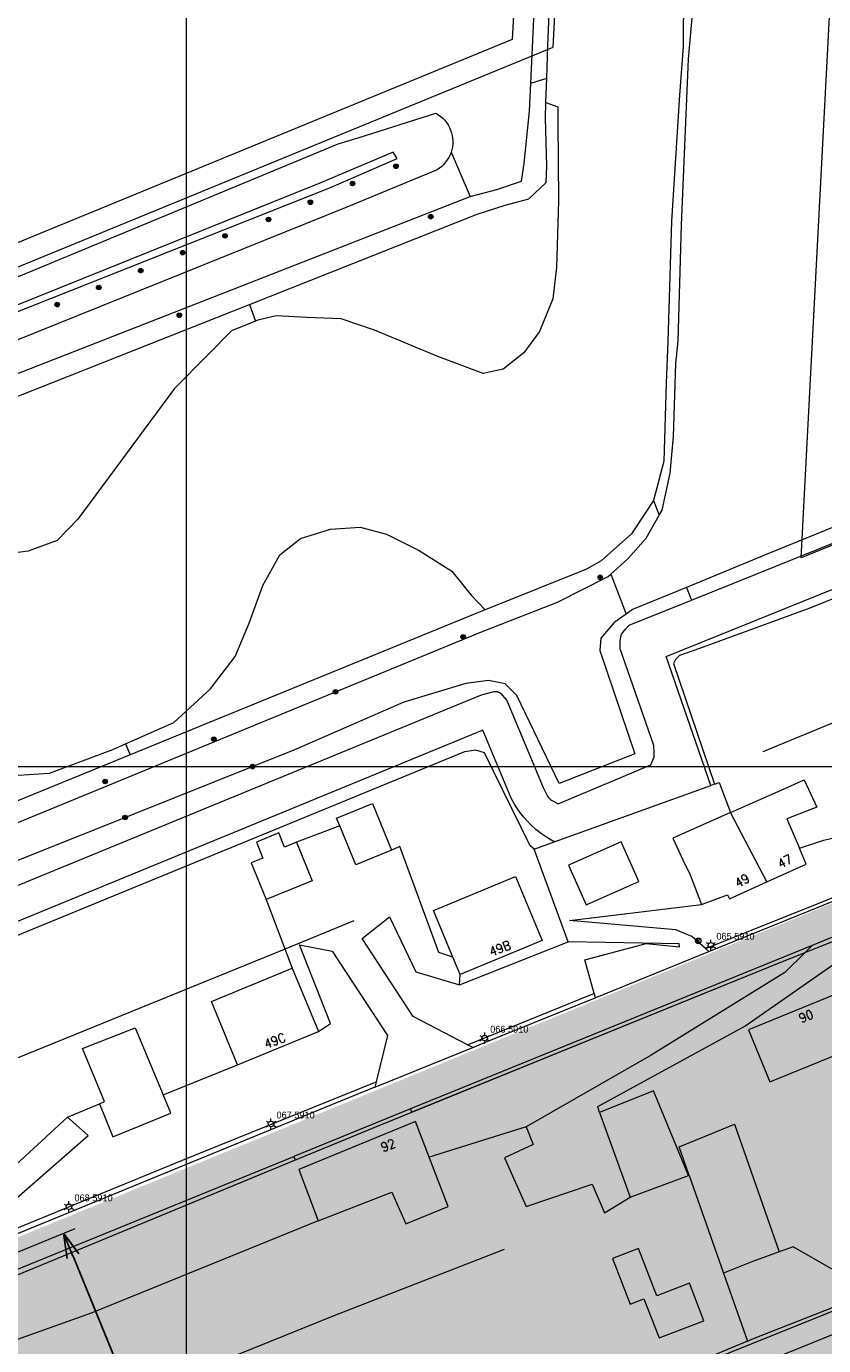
# Model space of a CAD drawing. Header units: metres. Extents: x 102313 to 104557, y 415820 to 422103.
# Tile 665 of 865: x 103483 to 103570, y 419537 to 419681. Entities that reach past the tile are written whole.
import ezdxf
from ezdxf.enums import TextEntityAlignment as Align

# ---------------------------------------------------------------- set-up
doc = ezdxf.new("R2010")
doc.units = ezdxf.units.M
doc.header["$MEASUREMENT"] = 0
for name, pattern in [('DGN Style 1', [72.74709, 0.121043, -72.626047]), ('DGN Style 2', [121.043411, 72.626047, -48.417365]), ('DGN Style 3', [169.460776, 121.043411, -48.417365]), ('DGN Style 4', [193.790502, 96.834729, -48.417365, 0.121043, -48.417365])]:
    doc.linetypes.add(name, pattern=pattern)
doc.layers.get('DEFPOINTS').update_dxf_attribs({"lineweight": 0})
for name, color, linetype, lineweight in [('00-Beschermingszone binnenzijde', 41, 'Continuous', 0), ('00-Best-Wonen', 33, 'Continuous', 0), ('00-Bouwgrens', 1, 'Continuous', 0), ('00-Coordinaten', 7, 'Continuous', 0), ('00-Exploitatie-BPGrens', 7, 'Continuous', 40), ('00-kavel', 52, 'Continuous', 0), ('00-Maatvoering', 7, 'Continuous', 0), ('00-Taludlijn', 3, 'DGN Style 2', 0), ('00-Uitgiftegrens', 6, 'Continuous', 0), ('00-Water', 4, 'Continuous', 0), ('04 bestaand wonen hatch', 51, 'Continuous', 0), ('04-best-rijweg hatch', 252, 'Continuous', 0), ('04-Drassig-Groen hatch', 73, 'Continuous', 0), ('04-groen hatch', 93, 'Continuous', 0), ('BOMEN', 7, 'Continuous', 0), ('Erf', 52, 'Continuous', 0), ('Hoofdgebouw', 1, 'Continuous', 0), ('Huisnummers_BAG', 7, 'Continuous', 0), ('Luifel', 32, 'DGN Style 1', 0), ('Oever_slootkant', 92, 'Continuous', 0), ('openbare verlichtingsobj  label', 2, 'Continuous', 0), ('openbare verlichtingsobject', 2, 'Continuous', 0), ('Raster', 30, 'DGN Style 4', 0), ('Rijbaan', 7, 'Continuous', 0), ('Schuur', 1, 'Continuous', 0), ('Terrein_groenvoorziening', 3, 'Continuous', 0), ('Terrein_weiland', 3, 'Continuous', 0), ('Tussenmuur', 4, 'Continuous', 0), ('verkeersborden', 30, 'Continuous', 0), ('water', 2, 'Continuous', 0)]:
    doc.layers.add(name, color=color, linetype=linetype, lineweight=lineweight)
doc.styles.get("Standard").update_dxf_attribs({"font": 'romans.shx'})
doc.styles.add('STYLE-ENGINEERING', font='ENGINEERING.shx')
doc.styles.add('Style-STANDARD', font='STANDARD.shx')
doc.styles.add('Style-WORKING', font='WORKING.shx')
doc.dimstyles.get("Standard").update_dxf_attribs({"dimtxt": 0.18, "dimasz": 0.18, "dimexe": 0.18, "dimexo": 0.0625, "dimgap": 0.09, "dimtad": 0, "dimtih": 1, "dimtoh": 1, "dimdec": 4, "dimzin": 0, "dimdsep": 46, "dimtxsty": 'Standard', "dimcen": 0.09, "dimadec": 0, "dimazin": 0, "dimtfac": 1, "dimtdec": 4, "dimtofl": 0, "dimtmove": 0, "dimatfit": 3, "dimfxl": 1, "dimtolj": 1, "dimtzin": 0, "dimarcsym": 0})

# ---------------------------------------------------------------- blocks, each defined once
blk = doc.blocks.new('TerminatorOpen_0.5-1')
at = {"color": 0, "linetype": 'ByBlock', "lineweight": -2}
for q in [(-1, 0.25), (-1, 0), (-1, -0.25)]:
    blk.add_line((0, 0), q, dxfattribs=at)
blk = doc.blocks.new('*D185')
at = {"layer": '00-Maatvoering', "color": 7, "linetype": 'Continuous', "lineweight": 0, "transparency": 16777216}
blk.add_line((103480.93, 419546.62), (103487.86, 419549.46), dxfattribs=at)
at = {"layer": '00-Maatvoering', "color": 0, "linetype": 'Continuous', "lineweight": -2, "transparency": 16777216}
blk.add_line((103487.64, 419546.45), (103531.13, 419440.43), dxfattribs=at)
at = {"layer": 'DEFPOINTS', "color": 0, "linetype": 'Continuous', "transparency": 16777216}
for p in [(103479.69, 419546.11), (103532.16, 419437.93), (103532.16, 419437.93)]:
    blk.add_point(p, dxfattribs=at)
at = {"layer": '00-Maatvoering', "color": 0, "linetype": 'Continuous', "lineweight": -2, "transparency": 16777216, "xscale": 2.7, "yscale": 2.7, "zscale": 2.7}
for p, rotation in [((103486.61, 419548.95), 112.3052839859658), ((103532.16, 419437.93), 292.3052839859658)]:
    blk.add_blockref('TerminatorOpen_0.5-1', p, dxfattribs=dict(at, rotation=rotation))
at = {"layer": '00-Maatvoering', "color": 7, "linetype": 'Continuous', "transparency": 16777216, "insert": (103511.88, 419494.46), "char_height": 2.7, "attachment_point": 5, "rotation": 292.3053, "style": 'STYLE-ENGINEERING'}
blk.add_mtext('\\H1x;\\W0.777778;120.00', dxfattribs=at)
blk = doc.blocks.new('145_24')
at = {"layer": 'BOMEN'}
h = blk.add_hatch(color=7, dxfattribs=at)
edge = h.paths.add_edge_path()
edge.add_arc((0, 0), 0.25, 0, 360)
blk.add_circle((0, 0), 0.25, dxfattribs=at)
blk = doc.blocks.new('125')
at = {"layer": 'verkeersborden'}
for p, q in [((0.212, 0.212), (-0.212, -0.212)), ((0.212, -0.212), (-0.212, 0.212))]:
    blk.add_line(p, q, dxfattribs=at)
blk.add_circle((0, 0), 0.3, dxfattribs=at)
blk = doc.blocks.new('135')
at = {"layer": 'openbare verlichtingsobject'}
for p, q in [((-0.52, 0.3), (-0.26, 0.15)), ((0, 0.3), (0, 0.6)), ((0.26, 0.15), (0.52, 0.3)), ((-0.52, -0.3), (-0.26, -0.15)), ((0, -0.6), (0, -0.3)), ((0.26, -0.15), (0.52, -0.3))]:
    blk.add_line(p, q, dxfattribs=at)
blk.add_circle((0, 0), 0.3, dxfattribs=at)

msp = doc.modelspace()

# ---------------------------------------------------------------- hatches: boundary and pattern name
at = {"layer": '04 bestaand wonen hatch'}
msp.add_hatch(color=256, dxfattribs=at).paths.add_polyline_path([(103383.168, 419464.826), (103375.291, 419484.064), (103351.83, 419474.313), (103346.435, 419488.041), (103362.913, 419495.075), (103371.304, 419498.62), (103380.819, 419502.694), (103390.333, 419506.769), (103396.499, 419509.364), (103398.262, 419510.106), (103409.69, 419514.811), (103421.118, 419519.515), (103434.886, 419525.182), (103448.654, 419530.85), (103457.448, 419534.47), (103466.521, 419538.192), (103475.594, 419541.914), (103494.155, 419549.59), (103507.346, 419555.046), (103520.537, 419560.501), (103542.696, 419569.514), (103564.854, 419578.526), (103569.402, 419580.329), (103573.951, 419582.131), (103595.495, 419590.754), (103596.619, 419591.208), (103596.171, 419570.578), (103595.415, 419566.092), (103595.332, 419565.606), (103594.594, 419561.316), (103593.831, 419556.988), (103593.109, 419552.659), (103592.501, 419549.202), (103584.101, 419545.816)])
at = {"layer": '04-best-rijweg hatch'}
msp.add_hatch(color=256, dxfattribs=at).paths.add_polyline_path([(103232.468, 419451.431), (103232.077, 419453.561), (103269.458, 419459.866), (103630.473, 419607.968), (103679.145, 419627.935), (103772.275, 419666.141), (103771.447, 419668.159), (103772.316, 419668.529), (103772.56, 419668.779), (103784.329, 419673.798), (103790.112, 419676.264), (103789.285, 419672.256), (103788.916, 419670.468), (103774.906, 419664.542), (103755.021, 419656.361), (103735.243, 419648.013), (103718.499, 419640.845), (103704.117, 419634.656), (103689.735, 419628.467), (103683.868, 419626.19), (103678.001, 419623.913), (103661.849, 419617.335), (103645.697, 419610.757), (103642.883, 419609.45), (103640.61, 419608.395), (103640.624, 419608.357), (103640.07, 419608.144), (103636.951, 419606.909), (103626.837, 419602.903), (103623.501, 419601.582), (103610.333, 419596.741), (103596.619, 419591.208), (103595.495, 419590.754), (103573.951, 419582.131), (103569.402, 419580.329), (103564.854, 419578.526), (103542.696, 419569.514), (103520.537, 419560.501), (103507.346, 419555.046), (103494.155, 419549.59), (103475.594, 419541.914), (103466.521, 419538.192), (103457.448, 419534.47), (103448.654, 419530.85), (103434.886, 419525.182), (103421.118, 419519.515), (103409.69, 419514.811), (103398.262, 419510.106), (103396.499, 419509.364), (103390.333, 419506.769), (103380.819, 419502.694), (103371.304, 419498.62), (103362.913, 419495.075), (103346.435, 419488.041), (103324.814, 419479.112), (103303.192, 419470.184), (103292.94, 419465.932), (103287.883, 419463.835), (103282.826, 419461.738), (103283.125, 419461.007), (103277.442, 419459.36), (103267.019, 419457.782), (103242.811, 419453.332), (103236.925, 419452.256), (103234.953, 419451.888)])
at = {"layer": '04-Drassig-Groen hatch'}
msp.add_hatch(color=256, dxfattribs=at).paths.add_polyline_path([(103226.492, 419430.149), (103225.965, 419432.118), (103292.651, 419436.676), (103374.538, 419458.76), (103584.282, 419543.302), (103602.708, 419538.83), (103602.719, 419536.769), (103584.435, 419541.207), (103375.175, 419456.86), (103292.983, 419434.694)])
at = {"layer": '04-groen hatch'}
msp.add_hatch(color=256, dxfattribs=at).paths.add_polyline_path([(103238.756, 419443.496, 0.9413047), (103240.163, 419439.759), (103239.573, 419441.67), (103245.306, 419443.44), (103251.039, 419445.21), (103256.772, 419446.98), (103257.612, 419447.24), (103262.505, 419448.75), (103268.238, 419450.52), (103270.513, 419451.223), (103282.179, 419454.895), (103282.78, 419452.987), (103284.581, 419447.264), (103286.082, 419442.495), (103283.221, 419441.594), (103280.836, 419440.843), (103278.451, 419440.093), (103276.067, 419439.342), (103273.682, 419438.592), (103271.297, 419437.841), (103269.796, 419442.61), (103249.133, 419436.107), (103238.076, 419435.351), (103225.332, 419434.48), (103225.965, 419432.118), (103292.651, 419436.676), (103374.538, 419458.76), (103584.282, 419543.302), (103602.708, 419538.83), (103602.695, 419541.303), (103584.101, 419545.816), (103383.168, 419464.826), (103373.774, 419461.04), (103292.133, 419439.021), (103288.332, 419448.298), (103285.883, 419454.276), (103283.125, 419461.007), (103277.442, 419459.36), (103241.317, 419444.542), (103238.815, 419443.519), (103238.757, 419443.495)])

# ---------------------------------------------------------------- linework, layer by layer
at = {"layer": '00-Beschermingszone binnenzijde', "linetype": 'DGN Style 3', "flags": 128}
for points in [[(103081.377, 419449.218), (103087.193, 419450.14), (103107.104, 419453.297), (103177.88, 419465.088), (103177.955, 419465.1), (103266.054, 419479.436), (103332.029, 419506.263), (103341.329, 419510.167), (103419.22, 419542.869), (103478.818, 419567.07), (103510.778, 419580.047), (103574.219, 419606.241), (103574.332, 419606.287), (103626.621, 419627.05), (103677.746, 419647.979), (103697.412, 419656.029), (103747.545, 419678.654), (103760.528, 419689.492), (103767.665, 419694.172), (103799.308, 419711.469), (103800.055, 419711.857), (103800.334, 419711.992), (103823.339, 419722.897), (103964.454, 419770.371), (103968.423, 419772.245), (103977.509, 419776.109), (103997.059, 419784.271), (103999.099, 419785.258)], [(103999.904, 419749.236), (103945.564, 419729.618), (103865.475, 419698.605), (103856.373, 419694.29), (103817.988, 419676.094), (103809.425, 419671.414), (103801.965, 419667.336), (103785.858, 419658.531), (103771.079, 419646.195), (103770.438, 419645.682), (103769.374, 419644.92), (103768.263, 419644.229), (103767.109, 419643.612), (103766.49, 419643.319), (103713.543, 419619.424), (103712.97, 419619.176), (103712.893, 419619.145), (103641.677, 419589.992), (103641.481, 419589.913), (103589.361, 419569.218), (103556.277, 419555.558), (103516.166, 419539.903), (103458.113, 419516.548), (103417.868, 419500), (103415.973, 419499.221), (103389.925, 419487.982), (103352.433, 419472.071), (103325.492, 419460.953), (103279.058, 419441.543), (103279.028, 419441.531), (103279.026, 419441.53), (103274.707, 419440.318), (103206.085, 419429.152), (103184.416, 419425.626), (103113.598, 419413.828), (103113.443, 419413.803), (103087.34, 419409.664)]]:
    msp.add_lwpolyline(points, dxfattribs=at)
at = {"layer": '00-Best-Wonen', "flags": 128}
msp.add_lwpolyline([(103383.168, 419464.826), (103584.101, 419545.816), (103607.563, 419540.121), (103608.059, 419541.899), (103607.244, 419542.792), (103607.883, 419545.328), (103607.883, 419545.328), (103609.951, 419553.54), (103609.952, 419553.545), (103617.28, 419582.64), (103619.169, 419583.451), (103623.501, 419601.582), (103610.333, 419596.741), (103595.495, 419590.754), (103573.951, 419582.131), (103569.402, 419580.329), (103564.854, 419578.526), (103542.696, 419569.514), (103520.537, 419560.501), (103507.346, 419555.046), (103494.155, 419549.59), (103475.594, 419541.914)], dxfattribs=at)
at = {"layer": '00-Bouwgrens'}
for p, q in [((103535.725, 419679.623), (103538.851, 419739.7)), ((103183.158, 419534.848), (103535.725, 419679.623))]:
    msp.add_line(p, q, dxfattribs=at)
at = {"layer": '00-Coordinaten'}
for p, q in [((103500, 420000), (103500, 417600)), ((104100, 419600), (102600, 419600))]:
    msp.add_line(p, q, dxfattribs=at)
at = {"layer": '00-Exploitatie-BPGrens', "ltscale": 2, "const_width": 3, "flags": 128}
msp.add_lwpolyline([(103001.485, 419416.061), (103079.613, 419428.583), (103167.552, 419442.677), (103269.458, 419459.866), (103269.458, 419459.866), (103630.473, 419607.968), (103630.653, 419609.943), (103658.263, 419620.903), (103678.615, 419629.097), (103678.615, 419629.097), (103679.145, 419627.935), (103772.275, 419666.141)], dxfattribs=at)
at = {"layer": '00-kavel', "flags": 128}
msp.add_lwpolyline([(103185.939, 419533.287), (103540.186, 419678.752), (103543.319, 419738.968, 0.4136541)], format="xyb", dxfattribs=at)
at = {"layer": '00-Taludlijn'}
msp.add_line((103584.1, 419545.816), (103373.788, 419461.045), dxfattribs=at)
at = {"layer": '00-Uitgiftegrens'}
for p, q in [((103567.319, 419622.87), (103574.014, 419751.554)), ((103622.034, 419645.338), (103567.319, 419622.87))]:
    msp.add_line(p, q, dxfattribs=at)
at = {"layer": '00-Water'}
msp.add_line((103584.282, 419543.302), (103374.538, 419458.76), dxfattribs=at)
at = {"layer": 'Erf', "flags": 128}
for points in [[(103557.808, 419598.105), (103558.348, 419598.3), (103559.583, 419594.988)], [(103516.829, 419593.525), (103512.086, 419591.741)], [(103567.115, 419591.085), (103569.797, 419591.989), (103572.554, 419592.638), (103575.36, 419593.027), (103578.191, 419593.152)], [(103529.211, 419579.172), (103527.671, 419579.696), (103523.378, 419591.277), (103522.482, 419590.884)], [(103541.798, 419580.837), (103538.077, 419590.978)], [(103508.784, 419585.48), (103511.617, 419577.963)], [(103556.853, 419580.109), (103555.333, 419581.43), (103553.583, 419582.143), (103541.953, 419583.18), (103556.413, 419584.922)], [(103530.803, 419569.584), (103524.857, 419572.672), (103519.291, 419581.218), (103522.266, 419583.588), (103525.128, 419577.552), (103529.909, 419576.137)], [(103514.48, 419571.025), (103515.827, 419571.897), (103512.411, 419580.505), (103515.998, 419579.822), (103522.049, 419570.598), (103520.818, 419565.536)], [(103529.909, 419576.137), (103541.798, 419580.837)], [(103544.653, 419575.198), (103543.619, 419578.861), (103550.349, 419580.65), (103553.998, 419580.285), (103553.963, 419580.621), (103541.798, 419580.837)], [(103567.718, 419579.661), (103565.508, 419577.496), (103550.876, 419568.438), (103537.211, 419560.605)], [(103545.237, 419562.154), (103545.064, 419562.837), (103561.14, 419571.632), (103572.336, 419579.44)], [(103529.909, 419576.137), (103530.011, 419577.258)], [(103579.833, 419569.585), (103585.925, 419555.05), (103585.76, 419554.348), (103585.533, 419553.664), (103585.246, 419553.003), (103584.902, 419552.369), (103584.504, 419551.768), (103584.053, 419551.205), (103583.555, 419550.684), (103583.013, 419550.209), (103582.431, 419549.784), (103570.625, 419545.066), (103566.422, 419547.457), (103564.908, 419546.906)], [(103497.507, 419564.1), (103505.633, 419567.375)], [(103487.043, 419561.656), (103490.525, 419563.105)], [(103468.803, 419543.654), (103477.153, 419552.565), (103487.043, 419561.656)], [(103475.329, 419546.978), (103475.91, 419547.995), (103489.307, 419559.636), (103487.043, 419561.656)], [(103537.211, 419560.605), (103526.614, 419557.28)], [(103537.211, 419560.605), (103537.976, 419558.683), (103534.838, 419557.21), (103537.218, 419551.865), (103544.442, 419554.327), (103545.801, 419551.205), (103548.584, 419552.901)], [(103554.996, 419555.268), (103555.058, 419555.291)], [(103514.468, 419550.327), (103489.637, 419540.2), (103466.729, 419532.039)], [(103558.808, 419544.57), (103561.45, 419537.16)]]:
    msp.add_lwpolyline(points, dxfattribs=at)
at = {"layer": 'Hoofdgebouw', "flags": 128}
for points in [[(103559.583, 419594.988), (103564.456, 419597.16), (103567.648, 419598.581), (103569.008, 419595.601), (103565.731, 419594.299), (103567.115, 419591.085)], [(103516.829, 419593.525), (103516.481, 419594.376), (103520.393, 419595.983)], [(103520.393, 419595.983), (103522.482, 419590.884)], [(103559.583, 419594.988), (103553.268, 419592.175), (103554.348, 419589.806), (103555.176, 419588.198), (103556.413, 419584.922)], [(103522.482, 419590.884), (103518.568, 419589.281), (103516.829, 419593.525)], [(103512.086, 419591.741), (103510.793, 419591.212), (103510.16, 419592.759), (103507.698, 419591.752), (103508.41, 419590.013), (103507.141, 419589.494), (103508.784, 419585.48)], [(103512.086, 419591.741), (103513.807, 419587.536), (103508.784, 419585.48)], [(103543.783, 419584.883), (103549.539, 419587.448), (103547.605, 419591.787), (103541.851, 419589.223), (103543.783, 419584.883)], [(103563.538, 419587.405), (103567.861, 419589.353), (103567.115, 419591.085)], [(103527.081, 419584.272), (103536.035, 419588.014), (103538.966, 419581), (103530.011, 419577.258)], [(103556.413, 419584.922), (103559.244, 419585.991), (103559.455, 419585.565), (103563.538, 419587.405)], [(103529.211, 419579.172), (103527.081, 419584.272)], [(103530.011, 419577.258), (103529.211, 419579.172)], [(103502.771, 419574.314), (103511.617, 419577.963)], [(103511.617, 419577.963), (103514.48, 419571.025)], [(103572.689, 419575.782), (103561.537, 419571.205), (103563.866, 419565.529), (103574.629, 419569.92), (103575.489, 419567.813), (103579.833, 419569.585)], [(103505.633, 419567.375), (103502.771, 419574.314)], [(103488.666, 419569.169), (103494.445, 419571.445), (103497.507, 419564.1)], [(103505.633, 419567.375), (103514.48, 419571.025)], [(103490.525, 419563.105), (103491.1, 419563.366), (103488.666, 419569.169)], [(103490.525, 419563.105), (103492.003, 419559.522), (103498.35, 419562.078), (103498.228, 419562.37), (103497.507, 419564.1)], [(103554.996, 419555.268), (103551.157, 419564.531), (103545.237, 419562.154)], [(103526.614, 419557.28), (103525.117, 419561.172), (103512.34, 419555.929), (103514.468, 419550.327)], [(103545.237, 419562.154), (103548.584, 419552.901)], [(103555.058, 419555.291), (103553.967, 419558.408), (103557.529, 419559.869), (103560.017, 419560.889)], [(103560.017, 419560.889), (103564.908, 419546.906)], [(103514.468, 419550.327), (103522.514, 419553.46), (103524.049, 419549.98), (103528.695, 419551.868), (103526.614, 419557.28)], [(103555.058, 419555.291), (103558.808, 419544.57)], [(103548.584, 419552.901), (103554.996, 419555.268)], [(103564.908, 419546.906), (103561.897, 419545.811), (103558.808, 419544.57)]]:
    msp.add_lwpolyline(points, dxfattribs=at)
at = {"layer": 'Luifel', "flags": 128}
msp.add_lwpolyline([(103560.017, 419560.889), (103564.908, 419546.906), (103566.422, 419547.457), (103562.329, 419558.71), (103561.339, 419561.432), (103560.017, 419560.889)], dxfattribs=at)
at = {"layer": 'Oever_slootkant', "flags": 128}
for points in [[(103554.198, 419659.309), (103554.988, 419677.463), (103555.516, 419683.636), (103556.873, 419709.622), (103557.487, 419722.662), (103558.251, 419733.958), (103558.668, 419741.913), (103557.757, 419745.419), (103555.45, 419749.057), (103552.959, 419751.668), (103550.966, 419752.766)], [(103537.722, 419674.817), (103537.956, 419679.529), (103538.513, 419691.964)], [(103537.722, 419674.817), (103539.472, 419675.37)], [(103531.078, 419662.425), (103534.002, 419663.171), (103536.7, 419664.114), (103536.992, 419666.031), (103537.57, 419671.75), (103537.722, 419674.817)], [(103506.958, 419650.606), (103531.853, 419660.471), (103534.912, 419661.478), (103537.496, 419662.161), (103539.392, 419663.945), (103539.48, 419665.751), (103539.319, 419671.003), (103539.378, 419672.695)], [(103477.066, 419641.29), (103531.078, 419662.425)], [(103551.778, 419627.532), (103552.102, 419628.105), (103552.987, 419632.133), (103553.348, 419636.149), (103553.593, 419644.149), (103553.84, 419646.573), (103554.198, 419659.309)], [(103448.935, 419627.105), (103478.187, 419639.206), (103506.958, 419650.606)], [(103506.958, 419650.606), (103507.621, 419648.782)], [(103620.943, 419646.625), (103563.464, 419623.225), (103554.772, 419619.64)], [(103620.311, 419638.398), (103568.271, 419617.353), (103556.191, 419612.956), (103554, 419612.195), (103553.544, 419611.754), (103553.331, 419611.298), (103557.808, 419598.105)], [(103551.166, 419629.144), (103551.778, 419627.532)], [(103546.479, 419621.091), (103548.325, 419622.756), (103550.361, 419625.026), (103551.778, 419627.532)], [(103280.351, 419511.264), (103308.585, 419522.365), (103352.056, 419540.817), (103377.036, 419550.906), (103532.159, 419614.701), (103540.643, 419618.015), (103546.178, 419620.82), (103546.479, 419621.091)], [(103554.772, 419619.64), (103548.858, 419617.201), (103548.162, 419616.715)], [(103554.772, 419619.64), (103555.305, 419618.236)], [(103531.803, 419616.803), (103493.879, 419601.298)], [(103532.748, 419617.182), (103531.803, 419616.803)], [(103548.162, 419616.715), (103546.85, 419615.801), (103545.389, 419614.097), (103545.267, 419612.728)], [(103545.267, 419612.728), (103549.101, 419601.408), (103540.825, 419598.183), (103536.2, 419607.798)], [(103536.2, 419607.798), (103534.922, 419609.076), (103533.096, 419609.441), (103530.601, 419609.137), (103523.846, 419607.068), (103511.796, 419601.834), (103465.241, 419583.212), (103414.79, 419562.156), (103410.835, 419559.782), (103409.496, 419558.383), (103409.192, 419556.679), (103408.522, 419554.792), (103405.662, 419552.662), (103400.793, 419550.228), (103360.141, 419533.553), (103358.133, 419533.492), (103356.246, 419533.857), (103352.899, 419534.953), (103349.795, 419535.257), (103345.907, 419533.403), (103274.693, 419504.012), (103274.502, 419503.933), (103274.074, 419503.757)], [(103530.479, 419601.652), (103421.059, 419556.679), (103418.63, 419555.71), (103417.535, 419555.102), (103417.17, 419554.371), (103416.987, 419552.972), (103416.257, 419551.024), (103414.797, 419549.077), (103412.606, 419547.251), (103409.563, 419545.304), (103378.857, 419532.647), (103367.632, 419528.02), (103363.251, 419526.438), (103359.721, 419525.404), (103357.713, 419524.917), (103357.321, 419526.164)], [(103493.371, 419602.502), (103493.879, 419601.298)], [(103538.077, 419590.978), (103537.66, 419591.367), (103532.67, 419601.53), (103531.696, 419601.834), (103530.479, 419601.652)], [(103493.879, 419601.298), (103440.167, 419579.339)], [(103557.808, 419598.105), (103557.434, 419597.97)], [(103538.077, 419590.978), (103540.38, 419591.81)]]:
    msp.add_lwpolyline(points, dxfattribs=at)
at = {"layer": 'Raster', "flags": 128}
for points in [[(103561.45, 419537.16), (103561.922, 419537.356), (103586.766, 419547.195)], [(103561.45, 419537.16), (103529.601, 419523.905)]]:
    msp.add_lwpolyline(points, dxfattribs=at)
at = {"layer": 'Rijbaan', "flags": 128}
for points in [[(103557.217, 419579.792), (103565.668, 419583.228), (103582.852, 419590.17)], [(103571.478, 419581.64), (103569.754, 419580.941), (103568.509, 419580.436)], [(103568.509, 419580.436), (103555.796, 419575.277), (103524.56, 419562.556)], [(103544.784, 419574.736), (103557.217, 419579.792)], [(103531.379, 419569.285), (103532.778, 419569.854), (103544.784, 419574.736)], [(103520.671, 419564.931), (103531.379, 419569.285)], [(103520.671, 419564.931), (103515.932, 419563.004)], [(103515.932, 419563.004), (103474.847, 419546.136)], [(103524.56, 419562.556), (103511.805, 419557.361)], [(103432.061, 419524.713), (103433.084, 419525.138), (103448.382, 419531.501), (103466.987, 419539.266), (103475.213, 419542.461), (103475.349, 419542.514), (103511.805, 419557.361)]]:
    msp.add_lwpolyline(points, dxfattribs=at)
at = {"layer": 'Schuur', "flags": 128}
msp.add_lwpolyline([(103556.668, 419539.384), (103555.092, 419543.475), (103551.523, 419542.1), (103549.522, 419547.295), (103546.664, 419546.194), (103548.588, 419541.199), (103550.106, 419541.784), (103551.758, 419537.493), (103556.668, 419539.384)], dxfattribs=at)
at = {"layer": 'Terrein_groenvoorziening', "flags": 128}
for points in [[(103528.997, 419667.254), (103528.885, 419666.963), (103528.749, 419666.684), (103528.589, 419666.417), (103528.406, 419666.165), (103528.202, 419665.93), (103527.979, 419665.713), (103527.737, 419665.517), (103527.48, 419665.342), (103517.614, 419661.266), (103465.924, 419640.428), (103413.892, 419619.035), (103367.361, 419599.921), (103310.619, 419576.428), (103282.197, 419564.206), (103257.967, 419554.794), (103232.903, 419545.189)], [(103311.102, 419579.547), (103366.917, 419602.635), (103413.84, 419622.099), (103465.466, 419643.443), (103515.826, 419663.392), (103523.091, 419666.578), (103522.665, 419667.258), (103514.652, 419663.889), (103465.457, 419644.077), (103413.911, 419622.95), (103367.02, 419603.497), (103310.731, 419580.438)], [(103556.853, 419580.109), (103565.518, 419583.597), (103582.729, 419590.484)], [(103557.217, 419579.792), (103556.853, 419580.109)], [(103568.509, 419580.436), (103567.718, 419579.661)], [(103567.718, 419579.661), (103564.854, 419578.526), (103524.705, 419562.196), (103524.56, 419562.556)], [(103530.803, 419569.584), (103544.267, 419575.042), (103544.653, 419575.198)], [(103544.653, 419575.198), (103544.784, 419574.736)], [(103531.379, 419569.285), (103530.803, 419569.584)], [(103475.329, 419546.978), (103500.253, 419557.201), (103520.818, 419565.536)], [(103520.818, 419565.536), (103520.671, 419564.931)], [(103511.805, 419557.361), (103511.957, 419556.953), (103494.155, 419549.59), (103475.594, 419541.914), (103475.145, 419541.73), (103467.869, 419538.745), (103457.448, 419534.47), (103448.654, 419530.85)]]:
    msp.add_lwpolyline(points, dxfattribs=at)
at = {"layer": 'Terrein_weiland', "flags": 128}
for points in [[(103310.668, 419583.648), (103365.323, 419605.727), (103418.173, 419627.59), (103465.556, 419646.979), (103516.644, 419668.179), (103518.841, 419668.849), (103527.342, 419671.536), (103527.607, 419671.373), (103527.857, 419671.187), (103528.09, 419670.981), (103528.304, 419670.755), (103528.497, 419670.511), (103528.669, 419670.252), (103528.818, 419669.979), (103528.943, 419669.694), (103529.042, 419669.399), (103529.116, 419669.097), (103529.163, 419668.789), (103529.184, 419668.478), (103529.177, 419668.167), (103529.144, 419667.858), (103529.084, 419667.553), (103528.997, 419667.254)], [(103528.997, 419667.254), (103531.078, 419662.425)], [(103546.479, 419621.091), (103548.162, 419616.715)]]:
    msp.add_lwpolyline(points, dxfattribs=at)
at = {"layer": 'Tussenmuur', "flags": 128}
msp.add_lwpolyline([(103563.538, 419587.405), (103559.583, 419594.988)], dxfattribs=at)
at = {"layer": 'water', "flags": 128}
for points in [[(103539.472, 419675.37), (103539.594, 419678.868), (103540.098, 419691.538), (103541.054, 419704.469), (103542.101, 419721.321), (103543.12, 419737.46), (103542.873, 419740.976), (103542.126, 419742.167)], [(103554.446, 419684.782), (103554.394, 419678.818), (103553.982, 419673.501), (103553.122, 419659.712), (103552.729, 419646.543), (103552.538, 419641.989), (103552.294, 419633.454), (103551.166, 419629.144)], [(103539.378, 419672.695), (103539.472, 419675.37)], [(103539.378, 419672.695), (103540.685, 419672.215), (103540.685, 419670.581), (103540.763, 419661.946), (103540.529, 419654.634)], [(103540.529, 419654.634), (103540.14, 419651.211), (103538.662, 419647.633), (103536.951, 419645.299), (103534.695, 419643.51), (103532.517, 419643.043), (103527.538, 419644.91), (103520.614, 419647.788), (103516.958, 419649.033), (103513.224, 419649.188), (103509.879, 419649.344), (103507.857, 419648.877), (103507.621, 419648.782)], [(103507.621, 419648.782), (103504.978, 419647.71), (103502.411, 419645.143), (103498.755, 419641.409)], [(103555.305, 419618.236), (103620.081, 419644.373)], [(103498.755, 419641.409), (103488.175, 419627.095), (103485.919, 419624.762), (103482.73, 419623.595), (103478.529, 419623.05), (103472.85, 419624.295), (103461.648, 419628.418), (103458.847, 419629.274), (103454.802, 419627.018), (103450.263, 419623.992)], [(103557.434, 419597.97), (103552.536, 419612.084), (103584.411, 419624.947), (103620.474, 419639.498), (103621.979, 419640.105)], [(103551.166, 419629.144), (103548.743, 419625.491), (103545.427, 419622.527), (103543.811, 419621.62), (103532.748, 419617.182)], [(103493.371, 419602.502), (103498.677, 419604.847), (103502.644, 419608.503), (103505.367, 419612.081), (103506.923, 419615.738), (103508.401, 419619.861), (103510.268, 419623.206), (103512.524, 419624.995), (103515.791, 419626.006), (103519.059, 419626.24), (103521.937, 419625.462), (103525.515, 419623.673), (103529.094, 419621.417), (103531.194, 419618.772), (103532.748, 419617.182)], [(103418.269, 419561.019), (103532.345, 419607.887), (103533.572, 419608.208), (103533.737, 419608.237), (103533.884, 419608.243), (103534.015, 419608.234), (103534.104, 419608.219), (103534.201, 419608.191), (103534.293, 419608.15), (103534.355, 419608.112), (103534.423, 419608.055), (103535.093, 419607.272), (103539.065, 419597.733), (103539.55, 419596.787), (103539.661, 419596.638), (103539.757, 419596.535), (103539.869, 419596.434), (103539.988, 419596.348), (103540.706, 419595.952), (103550.846, 419600.236), (103551.078, 419600.717), (103551.154, 419600.901), (103551.208, 419601.103), (103551.233, 419601.344), (103551.231, 419601.543), (103551.174, 419602.323), (103547.494, 419612.926), (103547.509, 419613.216), (103547.515, 419613.734), (103547.529, 419613.97), (103547.563, 419614.204), (103547.606, 419614.367), (103547.664, 419614.51), (103547.777, 419614.7), (103548.137, 419615.11), (103548.49, 419615.486), (103555.305, 419618.236)], [(103439.591, 419580.765), (103440.333, 419580.965), (103445.856, 419583.998), (103449.512, 419587.032), (103450.601, 419589.211), (103451.691, 419592.244), (103455.347, 419600.101), (103456.98, 419601.735), (103460.248, 419602.746), (103464.526, 419603.369), (103468.26, 419603.213), (103474.017, 419601.58), (103477.907, 419600.257), (103480.551, 419599.012), (103485.063, 419599.324), (103491.987, 419601.891), (103493.371, 419602.502)], [(103540.38, 419591.81), (103540.222, 419591.839), (103539.54, 419592.23), (103538.887, 419592.668), (103538.268, 419593.153), (103537.711, 419593.666), (103536.915, 419594.527), (103536.414, 419595.178), (103535.985, 419595.838), (103535.587, 419596.562), (103532.491, 419603.996), (103476.991, 419581.195)], [(103540.38, 419591.81), (103557.434, 419597.97)]]:
    msp.add_lwpolyline(points, dxfattribs=at)

# ---------------------------------------------------------------- block references
at = {"layer": 'BOMEN'}
for p in [(103522.968, 419665.727), (103518.221, 419663.835), (103513.61, 419661.787), (103509.031, 419659.901), (103526.778, 419660.208), (103504.265, 419658.117), (103499.639, 419656.273), (103495.045, 419654.304), (103490.452, 419652.455), (103485.91, 419650.589), (103499.266, 419649.42), (103545.319, 419620.744), (103530.325, 419614.224), (103516.353, 419608.206), (103503.047, 419603.03), (103507.273, 419600.025), (103491.149, 419598.39), (103493.331, 419594.448)]:
    msp.add_blockref('145_24', p, dxfattribs=at)
at = {"layer": 'openbare verlichtingsobject'}
for p in [(103557.427, 419580.478), (103532.681, 419570.31), (103509.297, 419560.918), (103487.194, 419551.851)]:
    msp.add_blockref('135', p, dxfattribs=at)
at = {"layer": 'verkeersborden'}
msp.add_blockref('125', (103556.059, 419580.959), dxfattribs=at)

# ---------------------------------------------------------------- texts
at = {"layer": 'Huisnummers_BAG', "color": 7, "linetype": 'Continuous', "lineweight": 0, "style": 'Style-STANDARD'}
for s, rotation, p in [('47', 27.61657, (103565.516, 419589.664)), ('49', 28.70519, (103560.835, 419587.554)), ('49B', 20.74107, (103534.342, 419580.137)), ('90', 22.28806, (103567.846, 419572.713)), ('49C', 20.74107, (103509.717, 419570.028)), ('92', 21.25673, (103522.114, 419558.589))]:
    msp.add_text(s, height=1, rotation=rotation, dxfattribs=at).set_placement(p, align=Align.MIDDLE_CENTER)
at = {"layer": 'openbare verlichtingsobj  label', "style": 'Style-WORKING'}
for s, p in [('065 5910', (103558.027, 419581.078)), ('066 5910', (103533.281, 419570.91)), ('067 5910', (103509.897, 419561.518)), ('068 5910', (103487.794, 419552.451))]:
    msp.add_text(s, height=0.75, dxfattribs=at).set_placement(p)

# ---------------------------------------------------------------- dimensions: what is measured, and where the dimension line sits
at = {"layer": '00-Maatvoering', "linetype": 'Continuous'}
dim = msp.add_linear_dim(base=(103532.156, 419437.929), p1=(103479.685, 419546.109), p2=(103532.156, 419437.929), angle=292.30528, text='\\H1x;\\W0.777778;<>', dimstyle='Standard', override={"dimtxt": 2.7, "dimasz": 2.7, "dimexe": 1.35, "dimexo": 1.35, "dimgap": 1.35, "dimtad": 1, "dimtih": 0, "dimtoh": 0, "dimdec": 2, "dimzin": 3, "dimtxsty": 'STYLE-ENGINEERING', "dimblk": 'TerminatorOpen_0.5-1', "dimclre": 7, "dimclrt": 7, "dimtdec": 2, "dimtolj": 0, "dimtzin": 3, "dimlwe": 0}, dxfattribs=at)
dim.commit()
dim.dimension.update_dxf_attribs({"geometry": '*D185', "text_midpoint": (103511.881, 419494.465)})

doc.saveas('drawing.dxf')
